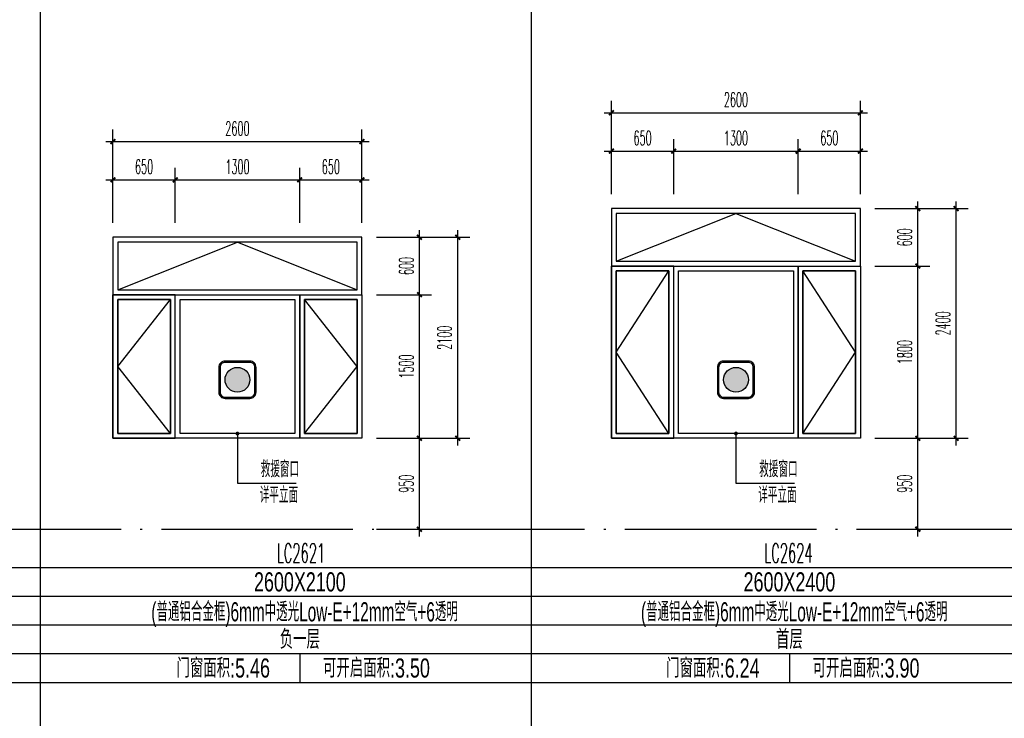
# Model space of a CAD drawing. Extents: x 1779708 to 7299578, y -1121471 to 88434.
# Tile 857 of 1056: x 6582374 to 6592656, y -966551 to -959251. Entities that reach past the tile are written whole.
import ezdxf
from ezdxf.enums import TextEntityAlignment as Align

# ---------------------------------------------------------------- set-up
doc = ezdxf.new("R2010")
doc.units = 0
doc.header["$LTSCALE"] = 1000
doc.header["$MEASUREMENT"] = 0
doc.linetypes.add('DOTE', pattern=[2.42, 2, -0.2, 0.02, -0.2])
doc.layers.get('0').update_dxf_attribs({"linetype": 'CONTINUOUS'})
doc.layers.get('Defpoints').update_dxf_attribs({"linetype": 'CONTINUOUS'})
for name, color, linetype in [('DIM_LEAD', 3, 'CONTINUOUS'), ('DOTE', 1, 'DOTE'), ('NONE', 7, 'CONTINUOUS'), ('PUB_DIM', 3, 'CONTINUOUS'), ('PUB_TAB', 7, 'CONTINUOUS'), ('PUB_TEXT', 7, 'CONTINUOUS'), ('WINDOW', 2, 'CONTINUOUS'), ('填充', 251, 'CONTINUOUS'), ('建筑', 31, 'CONTINUOUS'), ('立面细线', 114, 'CONTINUOUS')]:
    doc.layers.add(name, color=color, linetype=linetype)
doc.styles.add('_TCH_DIM', font='SIMPLEX.shx', dxfattribs={"width": 0.7, "bigfont": 'GBCBIG.shx'})
doc.styles.add('_TCH_DIM_T3', font='SIMPLEX.shx', dxfattribs={"width": 0.494118, "bigfont": 'GBCBIG.shx'})
doc.styles.add('dim_font', font='SIMPLEX.shx', dxfattribs={"width": 0.8})
doc.styles.add('华正字体', font='huazheng.shx', dxfattribs={"width": 0.7, "bigfont": 'hztxt.shx'})
doc.dimstyles.new('_TCH_ARCH&&50', dxfattribs={"dimtxt": 148.75, "dimasz": 50, "dimexe": 125, "dimexo": 150, "dimgap": 63.125, "dimtad": 1, "dimdec": 0, "dimzin": 0, "dimdsep": 46, "dimtxsty": '_TCH_DIM_T3', "dimblk": 'ARCHTICK', "dimcen": 0.09, "dimdle": 75, "dimclrt": 7, "dimazin": 2, "dimtfac": 1, "dimtdec": 0, "dimtix": 1, "dimtmove": 2, "dimatfit": 3, "dimfxl": 250, "dimtolj": 1, "dimtzin": 0, "dimarcsym": 0})

# ---------------------------------------------------------------- blocks, each defined once
blk = doc.blocks.new('A$C718D67BF')
at = {"layer": '建筑'}
h = blk.add_hatch(color=1, dxfattribs=at)
h.dxf.hatch_style = 1
edge = h.paths.add_edge_path()
edge.add_arc((778, 778), 518, 0, 360)
for points in [[(259, 0), (1296, 0, 0.414214), (1555, 259), (1555, 1296, 0.414214), (1296, 1555), (259, 1555, 0.414214), (0, 1296), (0, 259, 0.414214)], [(259, 52), (1296, 52, 0.414214), (1503, 259), (1503, 1296, 0.414214), (1296, 1503), (259, 1503, 0.414214), (52, 1296), (52, 259, 0.414214)]]:
    blk.add_lwpolyline(points, format="xyb", close=True, dxfattribs=at)
at = {"layer": '建筑', "color": 1}
blk.add_circle((778, 778), 518, dxfattribs=at)
blk = doc.blocks.new('_ArchTick')
at = {"color": 0, "linetype": 'ByBlock', "const_width": 0.4}
blk.add_lwpolyline([(-0.5, -0.5), (0.5, 0.5)], dxfattribs=at)
blk = doc.blocks.new('*D3158')
at = {"layer": 'Defpoints', "color": 0, "transparency": 16777216}
for p in [(6585948, -961525), (6586548, -961525), (6585948, -962125)]:
    blk.add_point(p, dxfattribs=at)
at = {"layer": 'PUB_DIM', "color": 0, "lineweight": -2, "transparency": 16777216}
for p, q in [((6586548, -962200), (6586548, -961450)), ((6586098, -961525), (6586673, -961525)), ((6586098, -962125), (6586673, -962125))]:
    blk.add_line(p, q, dxfattribs=at)
at = {"layer": 'PUB_DIM', "color": 0, "lineweight": -2, "transparency": 16777216, "xscale": 50, "yscale": 50, "zscale": 50}
for p, rotation in [((6586548, -961525), 90), ((6586548, -962125), 270)]:
    blk.add_blockref('_ArchTick', p, dxfattribs=dict(at, rotation=rotation))
at = {"layer": 'PUB_DIM', "color": 7, "transparency": 16777216, "insert": (6586411, -961825), "char_height": 148.8, "attachment_point": 5, "rotation": 90, "style": '_TCH_DIM_T3'}
blk.add_mtext('\\A1;600', dxfattribs=at)
blk = doc.blocks.new('*D3159')
at = {"layer": 'Defpoints', "color": 0, "transparency": 16777216}
for p in [(6585948, -962125), (6586548, -962125), (6585948, -963625)]:
    blk.add_point(p, dxfattribs=at)
at = {"layer": 'PUB_DIM', "color": 0, "lineweight": -2, "transparency": 16777216}
for p, q in [((6586548, -963700), (6586548, -962050)), ((6586098, -962125), (6586673, -962125)), ((6586098, -963625), (6586673, -963625))]:
    blk.add_line(p, q, dxfattribs=at)
at = {"layer": 'PUB_DIM', "color": 0, "lineweight": -2, "transparency": 16777216, "xscale": 50, "yscale": 50, "zscale": 50}
for p, rotation in [((6586548, -962125), 90), ((6586548, -963625), 270)]:
    blk.add_blockref('_ArchTick', p, dxfattribs=dict(at, rotation=rotation))
at = {"layer": 'PUB_DIM', "color": 7, "transparency": 16777216, "insert": (6586411, -962875), "char_height": 148.8, "attachment_point": 5, "rotation": 90, "style": '_TCH_DIM_T3'}
blk.add_mtext('\\A1;1500', dxfattribs=at)
blk = doc.blocks.new('*D3160')
at = {"layer": 'Defpoints', "color": 0, "transparency": 16777216}
for p in [(6585948, -963625), (6586548, -963625), (6585948, -964575)]:
    blk.add_point(p, dxfattribs=at)
at = {"layer": 'PUB_DIM', "color": 0, "lineweight": -2, "transparency": 16777216}
for p, q in [((6586098, -963625), (6586673, -963625)), ((6586548, -964650), (6586548, -963550)), ((6586098, -964575), (6586673, -964575))]:
    blk.add_line(p, q, dxfattribs=at)
at = {"layer": 'PUB_DIM', "color": 0, "lineweight": -2, "transparency": 16777216, "xscale": 50, "yscale": 50, "zscale": 50}
for p, rotation in [((6586548, -963625), 90), ((6586548, -964575), 270)]:
    blk.add_blockref('_ArchTick', p, dxfattribs=dict(at, rotation=rotation))
at = {"layer": 'PUB_DIM', "color": 7, "transparency": 16777216, "insert": (6586411, -964100), "char_height": 148.8, "attachment_point": 5, "rotation": 90, "style": '_TCH_DIM_T3'}
blk.add_mtext('\\A1;950', dxfattribs=at)
blk = doc.blocks.new('*D3161')
at = {"layer": 'Defpoints', "color": 0, "transparency": 16777216}
for p in [(6583998, -960925), (6583348, -961525), (6583998, -961525)]:
    blk.add_point(p, dxfattribs=at)
at = {"layer": 'PUB_DIM', "color": 0, "lineweight": -2, "transparency": 16777216}
for p, q in [((6583348, -961375), (6583348, -960800)), ((6583998, -961375), (6583998, -960800)), ((6583273, -960925), (6584073, -960925))]:
    blk.add_line(p, q, dxfattribs=at)
at = {"layer": 'PUB_DIM', "color": 0, "lineweight": -2, "transparency": 16777216, "xscale": 50, "yscale": 50, "zscale": 50, "rotation": 180}
blk.add_blockref('_ArchTick', (6583348, -960925), dxfattribs=at)
at = {"layer": 'PUB_DIM', "color": 0, "lineweight": -2, "transparency": 16777216, "xscale": 50, "yscale": 50, "zscale": 50}
blk.add_blockref('_ArchTick', (6583998, -960925), dxfattribs=at)
at = {"layer": 'PUB_DIM', "color": 7, "transparency": 16777216, "insert": (6583673, -960788), "char_height": 148.8, "attachment_point": 5, "style": '_TCH_DIM_T3'}
blk.add_mtext('\\A1;650', dxfattribs=at)
blk = doc.blocks.new('*D3162')
at = {"layer": 'Defpoints', "color": 0, "transparency": 16777216}
for p in [(6585298, -960925), (6583998, -961525), (6585298, -961525)]:
    blk.add_point(p, dxfattribs=at)
at = {"layer": 'PUB_DIM', "color": 0, "lineweight": -2, "transparency": 16777216}
for p, q in [((6583998, -961375), (6583998, -960800)), ((6585298, -961375), (6585298, -960800)), ((6583923, -960925), (6585373, -960925))]:
    blk.add_line(p, q, dxfattribs=at)
at = {"layer": 'PUB_DIM', "color": 0, "lineweight": -2, "transparency": 16777216, "xscale": 50, "yscale": 50, "zscale": 50, "rotation": 180}
blk.add_blockref('_ArchTick', (6583998, -960925), dxfattribs=at)
at = {"layer": 'PUB_DIM', "color": 0, "lineweight": -2, "transparency": 16777216, "xscale": 50, "yscale": 50, "zscale": 50}
blk.add_blockref('_ArchTick', (6585298, -960925), dxfattribs=at)
at = {"layer": 'PUB_DIM', "color": 7, "transparency": 16777216, "insert": (6584648, -960788), "char_height": 148.8, "attachment_point": 5, "style": '_TCH_DIM_T3'}
blk.add_mtext('\\A1;1300', dxfattribs=at)
blk = doc.blocks.new('*D3163')
at = {"layer": 'Defpoints', "color": 0, "transparency": 16777216}
for p in [(6585948, -960925), (6585298, -961525), (6585948, -961525)]:
    blk.add_point(p, dxfattribs=at)
at = {"layer": 'PUB_DIM', "color": 0, "lineweight": -2, "transparency": 16777216}
for p, q in [((6585298, -961375), (6585298, -960800)), ((6585948, -961375), (6585948, -960800)), ((6585223, -960925), (6586023, -960925))]:
    blk.add_line(p, q, dxfattribs=at)
at = {"layer": 'PUB_DIM', "color": 0, "lineweight": -2, "transparency": 16777216, "xscale": 50, "yscale": 50, "zscale": 50, "rotation": 180}
blk.add_blockref('_ArchTick', (6585298, -960925), dxfattribs=at)
at = {"layer": 'PUB_DIM', "color": 0, "lineweight": -2, "transparency": 16777216, "xscale": 50, "yscale": 50, "zscale": 50}
blk.add_blockref('_ArchTick', (6585948, -960925), dxfattribs=at)
at = {"layer": 'PUB_DIM', "color": 7, "transparency": 16777216, "insert": (6585623, -960788), "char_height": 148.8, "attachment_point": 5, "style": '_TCH_DIM_T3'}
blk.add_mtext('\\A1;650', dxfattribs=at)
blk = doc.blocks.new('*D3164')
at = {"layer": 'Defpoints', "color": 0, "transparency": 16777216}
for p in [(6586098, -961525), (6586948, -961525), (6586098, -963625)]:
    blk.add_point(p, dxfattribs=at)
at = {"layer": 'PUB_DIM', "color": 0, "lineweight": -2, "transparency": 16777216}
for p, q in [((6586948, -963700), (6586948, -961450)), ((6586248, -961525), (6587073, -961525)), ((6586248, -963625), (6587073, -963625))]:
    blk.add_line(p, q, dxfattribs=at)
at = {"layer": 'PUB_DIM', "color": 0, "lineweight": -2, "transparency": 16777216, "xscale": 50, "yscale": 50, "zscale": 50}
for p, rotation in [((6586948, -961525), 90), ((6586948, -963625), 270)]:
    blk.add_blockref('_ArchTick', p, dxfattribs=dict(at, rotation=rotation))
at = {"layer": 'PUB_DIM', "color": 7, "transparency": 16777216, "insert": (6586810, -962575), "char_height": 148.8, "attachment_point": 5, "rotation": 90, "style": '_TCH_DIM_T3'}
blk.add_mtext('\\A1;2100', dxfattribs=at)
blk = doc.blocks.new('*D3165')
at = {"layer": 'Defpoints', "color": 0, "transparency": 16777216}
for p in [(6585948, -960525), (6583348, -961375), (6585948, -961375)]:
    blk.add_point(p, dxfattribs=at)
at = {"layer": 'PUB_DIM', "color": 0, "lineweight": -2, "transparency": 16777216}
for p, q in [((6583348, -961225), (6583348, -960400)), ((6585948, -961225), (6585948, -960400)), ((6583273, -960525), (6586023, -960525))]:
    blk.add_line(p, q, dxfattribs=at)
at = {"layer": 'PUB_DIM', "color": 0, "lineweight": -2, "transparency": 16777216, "xscale": 50, "yscale": 50, "zscale": 50, "rotation": 180}
blk.add_blockref('_ArchTick', (6583348, -960525), dxfattribs=at)
at = {"layer": 'PUB_DIM', "color": 0, "lineweight": -2, "transparency": 16777216, "xscale": 50, "yscale": 50, "zscale": 50}
blk.add_blockref('_ArchTick', (6585948, -960525), dxfattribs=at)
at = {"layer": 'PUB_DIM', "color": 7, "transparency": 16777216, "insert": (6584648, -960388), "char_height": 148.8, "attachment_point": 5, "style": '_TCH_DIM_T3'}
blk.add_mtext('\\A1;2600', dxfattribs=at)
blk = doc.blocks.new('*D3166')
at = {"layer": 'Defpoints', "color": 0, "transparency": 16777216}
for p in [(6591153, -961225), (6591753, -961225), (6591153, -961825)]:
    blk.add_point(p, dxfattribs=at)
at = {"layer": 'PUB_DIM', "color": 0, "lineweight": -2, "transparency": 16777216}
for p, q in [((6591753, -961900), (6591753, -961150)), ((6591303, -961225), (6591878, -961225)), ((6591303, -961825), (6591878, -961825))]:
    blk.add_line(p, q, dxfattribs=at)
at = {"layer": 'PUB_DIM', "color": 0, "lineweight": -2, "transparency": 16777216, "xscale": 50, "yscale": 50, "zscale": 50}
for p, rotation in [((6591753, -961225), 90), ((6591753, -961825), 270)]:
    blk.add_blockref('_ArchTick', p, dxfattribs=dict(at, rotation=rotation))
at = {"layer": 'PUB_DIM', "color": 7, "transparency": 16777216, "insert": (6591615, -961525), "char_height": 148.8, "attachment_point": 5, "rotation": 90, "style": '_TCH_DIM_T3'}
blk.add_mtext('\\A1;600', dxfattribs=at)
blk = doc.blocks.new('*D3167')
at = {"layer": 'Defpoints', "color": 0, "transparency": 16777216}
for p in [(6591153, -961825), (6591753, -961825), (6591153, -963625)]:
    blk.add_point(p, dxfattribs=at)
at = {"layer": 'PUB_DIM', "color": 0, "lineweight": -2, "transparency": 16777216}
for p, q in [((6591753, -963700), (6591753, -961750)), ((6591303, -961825), (6591878, -961825)), ((6591303, -963625), (6591878, -963625))]:
    blk.add_line(p, q, dxfattribs=at)
at = {"layer": 'PUB_DIM', "color": 0, "lineweight": -2, "transparency": 16777216, "xscale": 50, "yscale": 50, "zscale": 50}
for p, rotation in [((6591753, -961825), 90), ((6591753, -963625), 270)]:
    blk.add_blockref('_ArchTick', p, dxfattribs=dict(at, rotation=rotation))
at = {"layer": 'PUB_DIM', "color": 7, "transparency": 16777216, "insert": (6591615, -962725), "char_height": 148.8, "attachment_point": 5, "rotation": 90, "style": '_TCH_DIM_T3'}
blk.add_mtext('\\A1;1800', dxfattribs=at)
blk = doc.blocks.new('*D3168')
at = {"layer": 'Defpoints', "color": 0, "transparency": 16777216}
for p in [(6591153, -963625), (6591753, -963625), (6591153, -964575)]:
    blk.add_point(p, dxfattribs=at)
at = {"layer": 'PUB_DIM', "color": 0, "lineweight": -2, "transparency": 16777216}
for p, q in [((6591303, -963625), (6591878, -963625)), ((6591753, -964650), (6591753, -963550)), ((6591303, -964575), (6591878, -964575))]:
    blk.add_line(p, q, dxfattribs=at)
at = {"layer": 'PUB_DIM', "color": 0, "lineweight": -2, "transparency": 16777216, "xscale": 50, "yscale": 50, "zscale": 50}
for p, rotation in [((6591753, -963625), 90), ((6591753, -964575), 270)]:
    blk.add_blockref('_ArchTick', p, dxfattribs=dict(at, rotation=rotation))
at = {"layer": 'PUB_DIM', "color": 7, "transparency": 16777216, "insert": (6591615, -964100), "char_height": 148.8, "attachment_point": 5, "rotation": 90, "style": '_TCH_DIM_T3'}
blk.add_mtext('\\A1;950', dxfattribs=at)
blk = doc.blocks.new('*D3169')
at = {"layer": 'Defpoints', "color": 0, "transparency": 16777216}
for p in [(6589203, -960625), (6588553, -961225), (6589203, -961225)]:
    blk.add_point(p, dxfattribs=at)
at = {"layer": 'PUB_DIM', "color": 0, "lineweight": -2, "transparency": 16777216}
for p, q in [((6588553, -961075), (6588553, -960500)), ((6589203, -961075), (6589203, -960500)), ((6588478, -960625), (6589278, -960625))]:
    blk.add_line(p, q, dxfattribs=at)
at = {"layer": 'PUB_DIM', "color": 0, "lineweight": -2, "transparency": 16777216, "xscale": 50, "yscale": 50, "zscale": 50, "rotation": 180}
blk.add_blockref('_ArchTick', (6588553, -960625), dxfattribs=at)
at = {"layer": 'PUB_DIM', "color": 0, "lineweight": -2, "transparency": 16777216, "xscale": 50, "yscale": 50, "zscale": 50}
blk.add_blockref('_ArchTick', (6589203, -960625), dxfattribs=at)
at = {"layer": 'PUB_DIM', "color": 7, "transparency": 16777216, "insert": (6588878, -960487), "char_height": 148.8, "attachment_point": 5, "style": '_TCH_DIM_T3'}
blk.add_mtext('\\A1;650', dxfattribs=at)
blk = doc.blocks.new('*D3170')
at = {"layer": 'Defpoints', "color": 0, "transparency": 16777216}
for p in [(6590503, -960625), (6589203, -961225), (6590503, -961225)]:
    blk.add_point(p, dxfattribs=at)
at = {"layer": 'PUB_DIM', "color": 0, "lineweight": -2, "transparency": 16777216}
for p, q in [((6589203, -961075), (6589203, -960500)), ((6590503, -961075), (6590503, -960500)), ((6589128, -960625), (6590578, -960625))]:
    blk.add_line(p, q, dxfattribs=at)
at = {"layer": 'PUB_DIM', "color": 0, "lineweight": -2, "transparency": 16777216, "xscale": 50, "yscale": 50, "zscale": 50, "rotation": 180}
blk.add_blockref('_ArchTick', (6589203, -960625), dxfattribs=at)
at = {"layer": 'PUB_DIM', "color": 0, "lineweight": -2, "transparency": 16777216, "xscale": 50, "yscale": 50, "zscale": 50}
blk.add_blockref('_ArchTick', (6590503, -960625), dxfattribs=at)
at = {"layer": 'PUB_DIM', "color": 7, "transparency": 16777216, "insert": (6589853, -960487), "char_height": 148.8, "attachment_point": 5, "style": '_TCH_DIM_T3'}
blk.add_mtext('\\A1;1300', dxfattribs=at)
blk = doc.blocks.new('*D3171')
at = {"layer": 'Defpoints', "color": 0, "transparency": 16777216}
for p in [(6591153, -960625), (6590503, -961225), (6591153, -961225)]:
    blk.add_point(p, dxfattribs=at)
at = {"layer": 'PUB_DIM', "color": 0, "lineweight": -2, "transparency": 16777216}
for p, q in [((6590503, -961075), (6590503, -960500)), ((6591153, -961075), (6591153, -960500)), ((6590428, -960625), (6591228, -960625))]:
    blk.add_line(p, q, dxfattribs=at)
at = {"layer": 'PUB_DIM', "color": 0, "lineweight": -2, "transparency": 16777216, "xscale": 50, "yscale": 50, "zscale": 50, "rotation": 180}
blk.add_blockref('_ArchTick', (6590503, -960625), dxfattribs=at)
at = {"layer": 'PUB_DIM', "color": 0, "lineweight": -2, "transparency": 16777216, "xscale": 50, "yscale": 50, "zscale": 50}
blk.add_blockref('_ArchTick', (6591153, -960625), dxfattribs=at)
at = {"layer": 'PUB_DIM', "color": 7, "transparency": 16777216, "insert": (6590828, -960487), "char_height": 148.8, "attachment_point": 5, "style": '_TCH_DIM_T3'}
blk.add_mtext('\\A1;650', dxfattribs=at)
blk = doc.blocks.new('*D3172')
at = {"layer": 'Defpoints', "color": 0, "transparency": 16777216}
for p in [(6591303, -961225), (6592153, -961225), (6591303, -963625)]:
    blk.add_point(p, dxfattribs=at)
at = {"layer": 'PUB_DIM', "color": 0, "lineweight": -2, "transparency": 16777216}
for p, q in [((6592153, -963700), (6592153, -961150)), ((6591453, -961225), (6592278, -961225)), ((6591453, -963625), (6592278, -963625))]:
    blk.add_line(p, q, dxfattribs=at)
at = {"layer": 'PUB_DIM', "color": 0, "lineweight": -2, "transparency": 16777216, "xscale": 50, "yscale": 50, "zscale": 50}
for p, rotation in [((6592153, -961225), 90), ((6592153, -963625), 270)]:
    blk.add_blockref('_ArchTick', p, dxfattribs=dict(at, rotation=rotation))
at = {"layer": 'PUB_DIM', "color": 7, "transparency": 16777216, "insert": (6592015, -962425), "char_height": 148.8, "attachment_point": 5, "rotation": 90, "style": '_TCH_DIM_T3'}
blk.add_mtext('\\A1;2400', dxfattribs=at)
blk = doc.blocks.new('*D3173')
at = {"layer": 'Defpoints', "color": 0, "transparency": 16777216}
for p in [(6591153, -960225), (6588553, -961075), (6591153, -961075)]:
    blk.add_point(p, dxfattribs=at)
at = {"layer": 'PUB_DIM', "color": 0, "lineweight": -2, "transparency": 16777216}
for p, q in [((6588553, -960925), (6588553, -960100)), ((6591153, -960925), (6591153, -960100)), ((6588478, -960225), (6591228, -960225))]:
    blk.add_line(p, q, dxfattribs=at)
at = {"layer": 'PUB_DIM', "color": 0, "lineweight": -2, "transparency": 16777216, "xscale": 50, "yscale": 50, "zscale": 50, "rotation": 180}
blk.add_blockref('_ArchTick', (6588553, -960225), dxfattribs=at)
at = {"layer": 'PUB_DIM', "color": 0, "lineweight": -2, "transparency": 16777216, "xscale": 50, "yscale": 50, "zscale": 50}
blk.add_blockref('_ArchTick', (6591153, -960225), dxfattribs=at)
at = {"layer": 'PUB_DIM', "color": 7, "transparency": 16777216, "insert": (6589853, -960087), "char_height": 148.8, "attachment_point": 5, "style": '_TCH_DIM_T3'}
blk.add_mtext('\\A1;2600', dxfattribs=at)

msp = doc.modelspace()

# ---------------------------------------------------------------- linework, layer by layer
at = {"layer": 'DIM_LEAD'}
for p, q in [((6584647.9, -963575.2), (6584647.9, -964095.1)), ((6589853.4, -963575.2), (6589853.4, -964095.1)), ((6584647.9, -964095.1), (6585260.8, -964095.1)), ((6589853.4, -964095.1), (6590466.3, -964095.1))]:
    msp.add_line(p, q, dxfattribs=at)
at = {"layer": 'DIM_LEAD', "const_width": 20}
for points in [[(6584647.9, -963565.2, 1), (6584647.9, -963585.2, 1)], [(6589853.4, -963565.2, 1), (6589853.4, -963585.2, 1)]]:
    msp.add_lwpolyline(points, format="xyb", close=True, dxfattribs=at)
at = {"layer": 'DOTE'}
msp.add_line((6562073.1, -964575.2), (6597973.1, -964575.2), dxfattribs=at)
at = {"layer": 'PUB_TAB'}
for p, q in [((6582587.4, -944650.2), (6582587.4, -973350.2)), ((6587715.9, -944650.2), (6587715.9, -973350.2)), ((6561173.1, -964975.2), (6597973.1, -964975.2)), ((6561173.1, -965275.2), (6597973.1, -965275.2)), ((6561173.1, -965575.2), (6597973.1, -965575.2)), ((6561173.1, -965875.2), (6597973.1, -965875.2)), ((6585299.3, -965875.2), (6585299.3, -966175.2)), ((6590412, -965875.2), (6590412, -966175.2)), ((6561173.1, -966175.2), (6597973.1, -966175.2))]:
    msp.add_line(p, q, dxfattribs=at)
at = {"layer": 'WINDOW'}
for points in [[(6591153.4, -961225.2), (6588553.4, -961225.2), (6588553.4, -961825.2), (6591153.4, -961825.2)], [(6588553.4, -961825.2), (6591153.4, -961825.2), (6591153.4, -961225.2), (6588553.4, -961225.2)], [(6585947.9, -961525.2), (6583347.9, -961525.2), (6583347.9, -962125.2), (6585947.9, -962125.2)], [(6583347.9, -962125.2), (6585947.9, -962125.2), (6585947.9, -961525.2), (6583347.9, -961525.2)], [(6591153.4, -963625.2), (6588553.4, -963625.2), (6588553.4, -961825.2), (6591153.4, -961825.2)], [(6588553.4, -963625.2), (6589203.4, -963625.2), (6589203.4, -961825.2), (6588553.4, -961825.2)], [(6590503.4, -963625.2), (6589203.4, -963625.2), (6589203.4, -961825.2), (6590503.4, -961825.2)], [(6590503.4, -961825.2), (6591153.4, -961825.2), (6591153.4, -963625.2), (6590503.4, -963625.2)], [(6585947.9, -963625.2), (6583347.9, -963625.2), (6583347.9, -962125.2), (6585947.9, -962125.2)], [(6583347.9, -963625.2), (6583997.9, -963625.2), (6583997.9, -962125.2), (6583347.9, -962125.2)], [(6585297.9, -963625.2), (6583997.9, -963625.2), (6583997.9, -962125.2), (6585297.9, -962125.2)], [(6585297.9, -962125.2), (6585947.9, -962125.2), (6585947.9, -963625.2), (6585297.9, -963625.2)]]:
    msp.add_lwpolyline(points, close=True, dxfattribs=at)
at = {"layer": '立面细线'}
for points in [[(6588603.4, -961775.2), (6591103.4, -961775.2), (6591103.4, -961275.2), (6588603.4, -961275.2)], [(6583397.9, -962075.2), (6585897.9, -962075.2), (6585897.9, -961575.2), (6583397.9, -961575.2)], [(6588603.4, -963575.2), (6589153.4, -963575.2), (6589153.4, -961875.2), (6588603.4, -961875.2)], [(6590453.4, -963575.2), (6589253.4, -963575.2), (6589253.4, -961875.2), (6590453.4, -961875.2)], [(6590553.4, -961875.2), (6591103.4, -961875.2), (6591103.4, -963575.2), (6590553.4, -963575.2)], [(6583397.9, -963575.2), (6583947.9, -963575.2), (6583947.9, -962175.2), (6583397.9, -962175.2)], [(6585247.9, -963575.2), (6584047.9, -963575.2), (6584047.9, -962175.2), (6585247.9, -962175.2)], [(6585347.9, -962175.2), (6585897.9, -962175.2), (6585897.9, -963575.2), (6585347.9, -963575.2)]]:
    msp.add_lwpolyline(points, close=True, dxfattribs=at)
for points in [[(6588603.4, -961775.2), (6589853.4, -961275.2), (6591103.4, -961775.2)], [(6583397.9, -962075.2), (6584647.9, -961575.2), (6585897.9, -962075.2)], [(6589153.4, -963575.2), (6588603.4, -963575.2), (6588603.4, -961875.2), (6589153.4, -961875.2), (6589153.4, -963575.2), (6588603.4, -962725.2), (6589153.4, -961875.2)], [(6590553.4, -963575.2), (6591103.4, -963575.2), (6591103.4, -961875.2), (6590553.4, -961875.2), (6590553.4, -963575.2), (6591103.4, -962725.2), (6590553.4, -961875.2)], [(6583947.9, -963575.2), (6583397.9, -963575.2), (6583397.9, -962175.2), (6583947.9, -962175.2), (6583947.9, -963575.2), (6583397.9, -962875.2), (6583947.9, -962175.2)], [(6585347.9, -963575.2), (6585897.9, -963575.2), (6585897.9, -962175.2), (6585347.9, -962175.2), (6585347.9, -963575.2), (6585897.9, -962875.2), (6585347.9, -962175.2)]]:
    msp.add_lwpolyline(points, dxfattribs=at)

# ---------------------------------------------------------------- block references
at = {"layer": '填充', "xscale": 0.25, "yscale": 0.25, "zscale": 0.25}
for p in [(6584453.5, -963208), (6589659, -963208)]:
    msp.add_blockref('A$C718D67BF', p, dxfattribs=at)

# ---------------------------------------------------------------- texts
at = {"layer": 'NONE', "style": 'dim_font', "width": 0.5}
for s, p in [('LC2621', (6585058.3, -964924)), ('LC2624', (6590148.5, -964924))]:
    msp.add_text(s, height=200, dxfattribs=at).set_placement(p)
at = {"layer": 'PUB_TAB', "style": '华正字体', "width": 0.7}
for s, p in [('2600X2100', (6585299.3, -965225.2)), ('2600X2400', (6590412, -965225.2)), ('负一层', (6585299.3, -965825.2)), ('首层', (6590412, -965825.2)), ('门窗面积:5.46', (6584499.3, -966125.2)), ('可开启面积:3.50', (6586099.3, -966125.2)), ('门窗面积:6.24', (6589612, -966125.2)), ('可开启面积:3.90', (6591212, -966125.2))]:
    msp.add_text(s, height=200, dxfattribs=at).set_placement(p, align=Align.CENTER)
at = {"layer": 'PUB_TEXT', "color": 7, "style": '_TCH_DIM', "width": 0.7}
for s, p in [('救援窗口', (6584890.3, -964031.5)), ('救援窗口', (6590095.8, -964031.5)), ('详平立面', (6584879.9, -964302.1)), ('详平立面', (6590085.4, -964302.1))]:
    msp.add_text(s, height=168.79, dxfattribs=at).set_placement(p)
at = {"layer": 'PUB_TEXT', "style": '华正字体', "width": 0.6}
for p in [(6585348.9, -965537.8), (6590461.7, -965537.8)]:
    msp.add_text('(普通铝合金框)6mm中透光Low-E+12mm空气+6透明', height=200, dxfattribs=at).set_placement(p, align=Align.CENTER)

# ---------------------------------------------------------------- dimensions: what is measured, and where the dimension line sits
at = {"layer": 'PUB_DIM'}
for p1, p2, distance, picture, middle in [((6588553.4, -961075.2), (6591153.4, -961075.2), 850.4, '*D3173', (6589853.4, -960087.3)), ((6583347.9, -961375.2), (6585947.9, -961375.2), 850, '*D3165', (6584647.9, -960387.7)), ((6588553.4, -961225.2), (6589203.4, -961225.2), 600.4, '*D3169', (6588878.4, -960487.3)), ((6589203.4, -961225.2), (6590503.4, -961225.2), 600.4, '*D3170', (6589853.4, -960487.3)), ((6590503.4, -961225.2), (6591153.4, -961225.2), 600.4, '*D3171', (6590828.4, -960487.3)), ((6583347.9, -961525.2), (6583997.9, -961525.2), 599.8, '*D3161', (6583672.9, -960787.9)), ((6583997.9, -961525.2), (6585297.9, -961525.2), 599.8, '*D3162', (6584647.9, -960787.9)), ((6585297.9, -961525.2), (6585947.9, -961525.2), 599.8, '*D3163', (6585622.9, -960787.9)), ((6591153.4, -961825.2), (6591153.4, -961225.2), -599.5, '*D3166', (6591615.4, -961525.2)), ((6591303.4, -963625.2), (6591303.4, -961225.2), -849.5, '*D3172', (6592015.4, -962425.2)), ((6585947.9, -962125.2), (6585947.9, -961525.2), -600.2, '*D3158', (6586410.7, -961825.2)), ((6586097.9, -963625.2), (6586097.9, -961525.2), -850, '*D3164', (6586810.4, -962575.2)), ((6591153.4, -963625.2), (6591153.4, -961825.2), -599.5, '*D3167', (6591615.4, -962725.2)), ((6585947.9, -963625.2), (6585947.9, -962125.2), -600.2, '*D3159', (6586410.7, -962875.2)), ((6585947.9, -964575.2), (6585947.9, -963625.2), -600.2, '*D3160', (6586410.7, -964100.2)), ((6591153.4, -964575.2), (6591153.4, -963625.2), -599.5, '*D3168', (6591615.4, -964100.2))]:
    dim = msp.add_aligned_dim(p1=p1, p2=p2, distance=distance, dimstyle='_TCH_ARCH&&50', dxfattribs=at)
    dim.commit()
    dim.dimension.update_dxf_attribs({"geometry": picture, "text_midpoint": middle})

doc.saveas('drawing.dxf')
